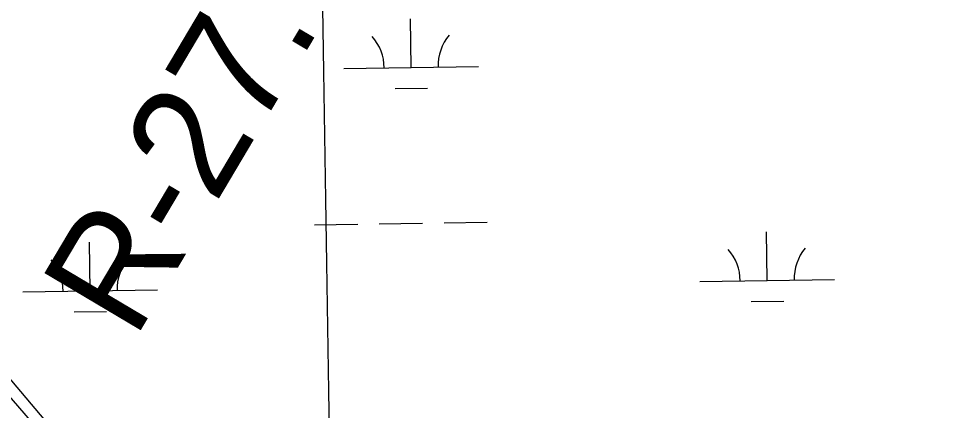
# Model space of a CAD drawing. Extents: x 3823584 to 3861785, y 301729 to 327625.
# Drawn here: x 3843256 to 3843947, y 324854 to 325144 of the extents above; entities that cross this region are included whole.
import ezdxf

# ---------------------------------------------------------------- set-up
doc = ezdxf.new("R2010")
doc.units = 0
for name, color, linetype in [('V-GRID-MAJR', 7, 'Continuous'), ('V-LEVE-TOET', 7, 'Continuous'), ('V-RIVR-EDGE', 7, 'Continuous'), ('V-RIVR-RANG-IDEN', 7, 'Continuous'), ('V-WETL-SWMP', 7, 'Continuous')]:
    doc.layers.add(name, color=color, linetype=linetype)

msp = doc.modelspace()

# ---------------------------------------------------------------- linework, layer by layer
at = {"layer": 'V-GRID-MAJR'}
msp.add_spline([(3843755.052, 307401.218), (3843661.667, 313457.842), (3843568.228, 319517.936), (3843474.79, 325578.025), (3843474.736, 325581.498)], degree=3, dxfattribs=at)
at = {"layer": 'V-LEVE-TOET'}
msp.add_lwpolyline([(3842565.519, 325230.499), (3842634.811, 325209.142), (3842709.561, 325188.683), (3842803.877, 325169.267), (3842922.424, 325139.299), (3842972.6040000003, 325127.793), (3842997.495, 325118.835), (3843015.018, 325110.289), (3843029.035, 325103.068), (3843044.245, 325088.781), (3843073.382, 325059.9), (3843115.102, 325011.637), (3843166.044, 324957.173), (3843214.114, 324904.023), (3843269.111, 324840.53500000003), (3843353.804, 324741.428), (3843449.096, 324622.001)], dxfattribs=at)
at = {"layer": 'V-RIVR-EDGE'}
msp.add_spline([(3841667.0704984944, 325337.4073023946), (3841677.0042906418, 325339.1171258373), (3841683.7763873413, 325337.90477547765), (3841698.094980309, 325326.3118555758), (3841699.654619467, 325312.3592750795), (3841706.7848449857, 325294.80610539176), (3841726.662198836, 325274.83020589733), (3841750.917497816, 325252.45227118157), (3841797.876340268, 325224.8372425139), (3841841.250360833, 325198.02814802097), (3841868.3141112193, 325183.21543324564), (3841890.1831422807, 325162.8360739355), (3841908.4841042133, 325150.03770186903), (3841939.136618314, 325136.0131830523), (3841968.1772640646, 325114.81902045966), (3841995.2449562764, 325101.60043581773), (3842020.3052039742, 325082.40879045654), (3842033.4232720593, 325068.82616425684), (3842048.529075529, 325053.245948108), (3842058.8721977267, 325045.64820810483), (3842063.6348789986, 325037.66573195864), (3842067.5906406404, 325025.6999013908), (3842073.1503869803, 325017.71545433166), (3842079.520994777, 325015.308491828), (3842083.904852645, 325015.2976518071), (3842092.2868467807, 325020.457880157), (3842099.461417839, 325020.8386744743), (3842109.822278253, 325020.4145200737), (3842125.3482942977, 325013.6010342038), (3842141.6634917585, 325003.5973171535), (3842160.363971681, 324991.19649216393), (3842196.5565229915, 324961.21687561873), (3842210.0839636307, 324952.0171218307), (3842239.1384057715, 324936.402414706), (3842289.6751719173, 324905.1917241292), (3842316.729067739, 324886.39368401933), (3842326.6638028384, 324874.8116041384), (3842325.4120342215, 324852.09820610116), (3842324.979996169, 324838.5490854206), (3842328.15347459, 324832.5632137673), (3842334.529995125, 324832.5474464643), (3842350.8924944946, 324841.6732910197), (3842360.8725605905, 324848.42370767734), (3842367.2510520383, 324849.2050054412), (3842371.635895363, 324849.5926979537), (3842391.5339437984, 324837.9859816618), (3842413.8093910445, 324820.79389716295), (3842437.6848811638, 324805.98906603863), (3842469.1009548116, 324778.41247017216), (3842484.204787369, 324762.035188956), (3842501.317049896, 324752.029500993), (3842519.640677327, 324748.3973771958), (3842540.7451633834, 324741.1715624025), (3842563.428012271, 324727.5652852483), (3842597.2678011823, 324713.1343502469), (3842617.1757041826, 324705.5129592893), (3842640.259056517, 324692.7027617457), (3842678.8654685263, 324671.88348073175), (3842722.647876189, 324649.0587261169), (3842760.8419592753, 324622.6609750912), (3842791.8782240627, 324602.6574828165), (3842826.100778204, 324581.8490418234), (3842851.5723693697, 324567.8373339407), (3842890.1659704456, 324541.837129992), (3842957.04059955, 324509.78897063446), (3843001.2097142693, 324482.1808401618), (3843039.807257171, 324457.7747663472), (3843088.374026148, 324435.73525132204), (3843144.0966425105, 324406.5044124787), (3843181.900076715, 324383.29590717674), (3843224.870637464, 324354.49513547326), (3843249.14071829, 324338.09518875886), (3843258.6690372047, 324323.3258340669), (3843263.839120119, 324318.9291652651), (3843285.7436276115, 324312.8969771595), (3843313.627108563, 324307.24853974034), (3843340.3080937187, 324298.8133309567), (3843388.072870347, 324274.7831241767), (3843421.8801391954, 324247.2006155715), (3843434.9932799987, 324231.6253267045), (3843434.983425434, 324227.64000136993), (3843420.568257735, 324200.17673299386), (3843414.959238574, 324188.2345533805), (3843414.144435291, 324181.0629386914), (3843418.5056276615, 324171.8858504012), (3843433.22078225, 324159.49487997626), (3843439.166250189, 324146.3285245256), (3843443.527442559, 324137.1514362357), (3843462.228907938, 324125.1491437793), (3843469.7970842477, 324123.5362899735), (3843481.7451765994, 324120.3184660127), (3843486.541363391, 324125.88609600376), (3843509.3424670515, 324160.1037228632), (3843514.13668293, 324164.8742877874), (3843515.332280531, 324164.87133141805), (3843522.5048806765, 324164.4550606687), (3843561.114249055, 324144.83137725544), (3843616.438332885, 324115.60152386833), (3843639.928101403, 324105.97860113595), (3843654.6629651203, 324101.55828137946), (3843670.982104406, 324093.14869446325), (3843682.106524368, 324079.17246301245), (3843692.0580122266, 324074.36543620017), (3843700.8257279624, 324074.34375615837), (3843710.00084534, 324077.9078834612), (3843719.955289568, 324074.2964542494), (3843747.817090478, 324059.8803010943), (3843763.725871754, 324046.68930923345), (3843767.289999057, 324037.51419185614), (3843767.2722608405, 324030.3406062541), (3843765.653494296, 324020.38123474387), (3843766.4170538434, 324006.8291576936), (3843769.5816631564, 323997.2564932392), (3843779.1287057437, 323990.05925668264), (3843800.2371336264, 323984.4275720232), (3843818.9681626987, 323984.3812555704), (3843833.711895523, 323983.5477286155), (3843844.0629013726, 323979.1382488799), (3843860.3633169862, 323963.15654382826), (3843872.3005693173, 323955.5548619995), (3843881.063357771, 323953.5405192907), (3843888.2221615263, 323947.544793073), (3843885.8142135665, 323940.7756527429), (3843881.013099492, 323933.2153600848), (3843881.000288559, 323928.03443715), (3843887.364983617, 323923.2362794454), (3843899.3209596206, 323923.20671575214), (3843905.723102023, 323933.5527943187), (3843910.90895224, 323935.53264605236), (3843921.6644033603, 323933.5133760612), (3843932.808532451, 323927.50779527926), (3843946.334987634, 323917.90950895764), (3843955.0967906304, 323915.4966337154), (3843976.9983417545, 323908.2688480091), (3844009.2607532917, 323900.616907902), (3844033.9382357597, 323887.8027685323), (3844045.471042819, 323877.8108769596), (3844055.4185888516, 323871.40972001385), (3844070.554941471, 323868.1840124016), (3844080.9158018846, 323867.7598580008), (3844090.067268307, 323861.75920450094), (3844093.6402647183, 323856.1708799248), (3844093.624497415, 323849.7943593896), (3844085.626253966, 323838.6551575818), (3844082.421240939, 323831.8879881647), (3844082.811889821, 323828.6987424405), (3844087.5913238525, 323827.4913193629), (3844096.7585575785, 323827.86718639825), (3844104.340530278, 323831.8337880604), (3844105.947471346, 323837.01076916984), (3844105.172086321, 323845.78045581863), (3844107.966741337, 323847.76622029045), (3844115.925566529, 323842.96412076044), (3844123.906071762, 323846.92973696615), (3844138.7000628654, 323866.4213692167), (3844150.285099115, 323877.5517019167), (3844165.8584170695, 323889.8677776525), (3844185.804752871, 323897.7891554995), (3844193.388696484, 323902.5528222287), (3844197.387818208, 323908.12242313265), (3844197.8050744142, 323915.6935558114), (3844200.635205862, 323932.026491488), (3844201.8741635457, 323949.5589665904), (3844203.494901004, 323960.315403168), (3844212.7084511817, 323979.4222992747), (3844219.0987681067, 323984.98598743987), (3844228.675374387, 323989.744726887), (3844237.044557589, 323989.7240323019), (3844253.35975505, 323979.7203152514), (3844262.9067976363, 323972.5230786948), (3844273.252876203, 323966.12093629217), (3844287.192645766, 323962.4996525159), (3844299.930904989, 323956.4901299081), (3844316.2421606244, 323944.89228272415), (3844325.7793486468, 323933.70972083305), (3844334.9209605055, 323923.72374199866), (3844345.660644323, 323915.32795147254), (3844350.4055873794, 323900.17188972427), (3844349.9804475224, 323889.41249677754), (3844344.7788300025, 323881.05612450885), (3844335.207151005, 323878.2900477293), (3844331.209014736, 323873.1189793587), (3844331.2060583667, 323871.92338175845), (3844330.7878167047, 323863.95371654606), (3844339.128421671, 323852.3755784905), (3844338.7101800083, 323844.4059132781), (3844336.696822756, 323836.04165735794), (3844328.69759385, 323824.50392301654), (3844323.106312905, 323819.7353290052), (3844315.1317204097, 323818.1609080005), (3844303.5752623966, 323818.58801877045), (3844297.5953034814, 323817.8057355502), (3844297.1928291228, 323816.212590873), (3844303.158991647, 323811.4154186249), (3844310.3069553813, 323801.03583453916), (3844311.4986111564, 323799.4387480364), (3844316.2878997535, 323802.2166502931), (3844322.273771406, 323805.3901287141), (3844326.64777471, 323801.3939633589), (3844318.232275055, 323782.6836288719), (3844313.00996295, 323765.9580734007), (3844312.9912392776, 323758.3859552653), (3844314.9701055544, 323752.801572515), (3844320.1362466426, 323746.81077357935), (3844323.7220539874, 323746.4033719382), (3844325.722600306, 323749.5867049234), (3844325.344762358, 323757.9568735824), (3844327.7369430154, 323758.3494933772), (3844341.683610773, 323757.517937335), (3844361.9969445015, 323752.6852886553), (3844387.4783902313, 323742.6589061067), (3844418.928954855, 323729.030948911), (3844453.950544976, 323709.01760207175)], degree=3, dxfattribs=at)
at = {"layer": 'V-WETL-SWMP'}
for p, q in [((3843546.8613677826, 325107.63298269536), (3843546.3063239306, 325143.62867622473)), ((3843496.8673267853, 325106.86213845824), (3843596.8554087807, 325108.4038269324)), ((3843535.1007113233, 325092.0188259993), (3843559.0978510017, 325092.38883123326)), ((3843475.241833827, 324991.08306847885), (3843507.2380200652, 324991.5764087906)), ((3843523.236113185, 324991.8230789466), (3843555.2322994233, 324992.31641925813)), ((3843571.2303925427, 324992.56308941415), (3843603.226578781, 324993.05642972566)), ((3843810.7617794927, 324949.8208739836), (3843810.206735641, 324985.8165675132)), ((3843308.9135969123, 324942.08301619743), (3843308.358553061, 324978.07870972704)), ((3843760.767738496, 324949.05002974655), (3843860.7558204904, 324950.5917182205)), ((3843258.9195559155, 324941.31217196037), (3843358.90763791, 324942.8538604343)), ((3843799.0011230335, 324934.20671728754), (3843822.9982627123, 324934.57672252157)), ((3843297.152940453, 324926.46885950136), (3843321.150080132, 324926.8388647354)), ((3843325.5965972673, 324787.2649344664), (3843233.118589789, 324896.42292276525))]:
    msp.add_line(p, q, dxfattribs=at)
for centre, radius, start, end in [((3843491.617695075, 325107.25605510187), 35.24628790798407, 0.11153799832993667, 41.65519633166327), ((3843602.0903995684, 325108.95940305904), 35.24628790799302, 140.11153433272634, 181.65519266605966), ((3843755.5181067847, 324949.4439463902), 35.24628790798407, 0.11153799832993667, 41.65519633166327), ((3843865.9908112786, 324951.1472943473), 35.24628790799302, 140.11153433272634, 181.65519266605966), ((3843253.6699242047, 324941.706088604), 35.24628790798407, 0.11153799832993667, 41.65519633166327), ((3843364.1426286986, 324943.4094365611), 35.24628790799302, 140.11153433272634, 181.65519266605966)]:
    msp.add_arc(centre, radius, start, end, dxfattribs=at)

# ---------------------------------------------------------------- texts
at = {"layer": 'V-RIVR-RANG-IDEN'}
msp.add_text('R-27.8', height=82.99999800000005, rotation=59.30619792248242, dxfattribs=at).set_placement((3843341.768, 324905.089))

doc.saveas('drawing.dxf')
